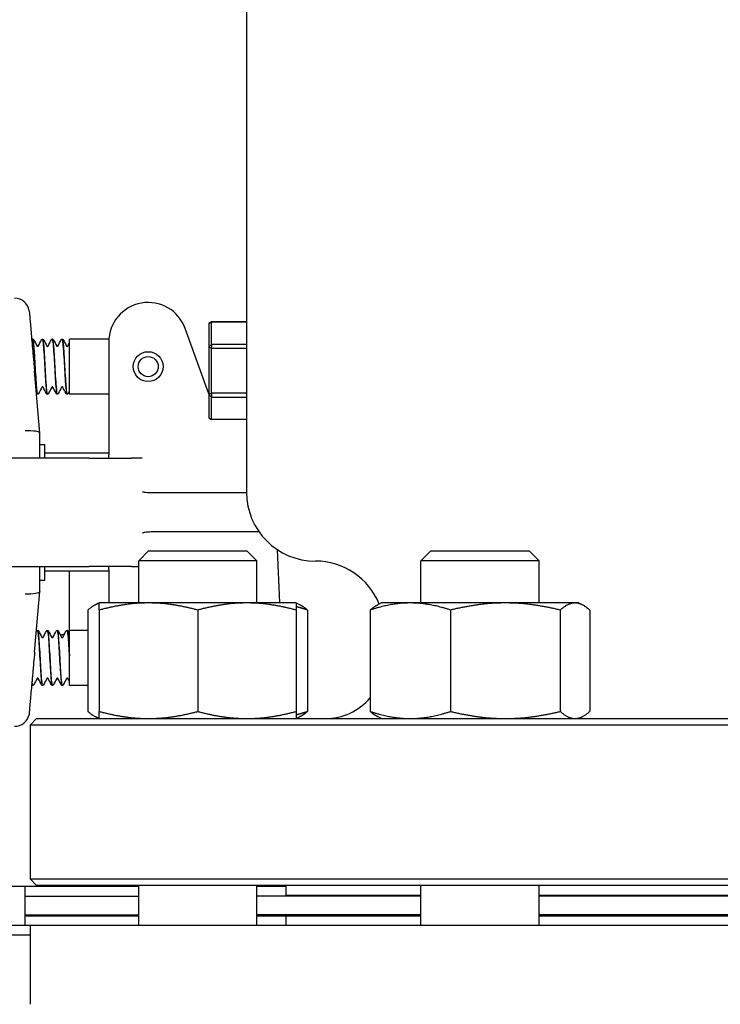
# Model space of a CAD drawing. Header units: inches. Extents: x 36 to 1719, y -84 to 1122.
# Tile 443 of 558: x 1431.41 to 1435.86, y 418.17 to 424.43. Entities that reach past the tile are written whole.
import ezdxf

# ---------------------------------------------------------------- set-up
doc = ezdxf.new("R2010")
doc.units = ezdxf.units.IN
doc.header["$LTSCALE"] = 48
doc.header["$MEASUREMENT"] = 0
doc.layers.add('Visible (ANSI)', color=7, linetype='Continuous', lineweight=30)

msp = doc.modelspace()

# ---------------------------------------------------------------- linework, layer by layer
at = {"layer": 'Visible (ANSI)'}
for p, q in [((1432.84912, 425.96014), (1432.84912, 421.42639)), ((1432.61037, 422.49839), (1432.62599, 422.50869)), ((1432.62599, 422.50855), (1432.61037, 422.49839)), ((1432.61037, 422.49839), (1432.61037, 422.34732)), ((1432.62599, 422.50869), (1432.62599, 422.50855)), ((1432.84912, 422.50869), (1432.62599, 422.50869)), ((1432.62599, 422.50855), (1432.84912, 422.50855)), ((1432.62599, 422.36414), (1432.62599, 422.50855)), ((1432.61037, 422.05081), (1432.45904, 422.46658)), ((1431.49085, 422.39889), (1431.49023, 422.39889)), ((1431.55341, 422.39889), (1431.55279, 422.39889)), ((1431.61597, 422.39889), (1431.61535, 422.39889)), ((1431.67854, 422.39889), (1431.67791, 422.39889)), ((1431.72412, 422.04889), (1431.72412, 422.39889)), ((1431.97476, 422.39889), (1431.72412, 422.39889)), ((1431.97412, 422.38107), (1431.97412, 421.84781)), ((1432.61037, 422.34732), (1432.62599, 422.36414)), ((1432.62599, 422.36414), (1432.62599, 422.34063)), ((1432.84912, 422.36414), (1432.62599, 422.36414)), ((1432.62599, 422.34063), (1432.61037, 422.34732)), ((1432.61037, 422.34732), (1432.61037, 422.04782)), ((1432.62599, 422.34063), (1432.84912, 422.34063)), ((1432.62599, 422.05434), (1432.62599, 422.34063)), ((1431.5366, 421.80106), (1431.50201, 422.19648)), ((1431.52213, 422.04889), (1431.52151, 422.04889)), ((1431.58469, 422.04889), (1431.58407, 422.04889)), ((1431.64725, 422.04889), (1431.64663, 422.04889)), ((1431.70982, 422.04889), (1431.7092, 422.04889)), ((1431.97412, 422.04889), (1431.72412, 422.04889)), ((1432.61037, 422.04782), (1432.62599, 422.05434)), ((1432.62599, 422.05434), (1432.62599, 422.03098)), ((1432.84912, 422.05434), (1432.62599, 422.05434)), ((1432.62599, 422.03098), (1432.61037, 422.04782)), ((1432.61037, 422.04782), (1432.61037, 421.8994)), ((1432.62599, 422.03098), (1432.84912, 422.03098)), ((1432.62599, 421.8891), (1432.62599, 422.03098)), ((1432.61037, 421.8994), (1432.62599, 421.8891)), ((1432.84912, 421.8891), (1432.62599, 421.8891)), ((1431.5366, 421.80106), (1431.53662, 421.80089)), ((1431.53662, 421.64264), (1431.53662, 421.80089)), ((1431.97412, 421.84781), (1431.97412, 421.66299)), ((1431.53662, 421.73014), (1431.56787, 421.73014)), ((1431.56787, 421.64264), (1431.56787, 421.73014)), ((1431.97412, 421.67389), (1431.56787, 421.67389)), ((1431.84912, 421.64264), (1430.72412, 421.64264)), ((1431.84912, 421.64264), (1432.11771, 421.64264)), ((1431.97412, 421.64264), (1431.97412, 421.66299)), ((1432.1858, 421.64264), (1432.11771, 421.64264)), ((1432.26417, 421.42389), (1432.35666, 421.42389)), ((1432.35666, 421.42389), (1432.78389, 421.42389)), ((1432.78389, 421.42389), (1432.84913, 421.42389)), ((1432.35666, 421.17389), (1432.26417, 421.17389)), ((1432.78389, 421.17389), (1432.35666, 421.17389)), ((1432.92934, 421.17389), (1432.78389, 421.17389)), ((1432.22627, 421.05389), (1432.16377, 420.99139)), ((1432.22627, 421.05389), (1432.85127, 421.05389)), ((1432.85127, 421.05389), (1432.91377, 420.99139)), ((1433.04438, 421.06207), (1433.05908, 420.72289)), ((1434.01898, 421.05389), (1433.95648, 420.99139)), ((1434.01898, 421.05389), (1434.64398, 421.05389)), ((1434.64398, 421.05389), (1434.70648, 420.99139)), ((1432.91377, 420.99139), (1432.16377, 420.99139)), ((1432.16377, 420.72289), (1432.16377, 420.99139)), ((1432.91377, 420.72289), (1432.91377, 420.99139)), ((1434.70648, 420.99139), (1433.95648, 420.99139)), ((1433.95648, 420.72289), (1433.95648, 420.99139)), ((1434.70648, 420.72289), (1434.70648, 420.99139)), ((1430.72412, 420.95514), (1431.84912, 420.95514)), ((1431.53662, 420.7969), (1431.53662, 420.95514)), ((1431.56787, 420.86764), (1431.56787, 420.95514)), ((1431.97412, 420.92389), (1431.56787, 420.92389)), ((1431.72193, 420.92389), (1431.72193, 420.53326)), ((1432.11771, 420.95514), (1431.84912, 420.95514)), ((1431.97412, 420.9348), (1431.97412, 420.95514)), ((1431.97412, 420.9348), (1431.97412, 420.74998)), ((1432.11771, 420.95514), (1432.16377, 420.95514)), ((1431.53662, 420.86764), (1431.56787, 420.86764)), ((1431.5028, 420.41031), (1431.5366, 420.79672)), ((1431.53662, 420.7969), (1431.5366, 420.79672)), ((1431.97412, 420.74998), (1431.97412, 420.72289)), ((1431.84167, 420.67781), (1431.84167, 420.03398)), ((1431.91377, 420.72289), (1431.89172, 420.71261)), ((1432.22627, 420.72289), (1431.91377, 420.72289)), ((1431.91377, 420.67781), (1431.91377, 420.03398)), ((1432.85127, 420.72289), (1432.22627, 420.72289)), ((1432.53877, 420.67781), (1432.53877, 420.03398)), ((1433.16377, 420.72289), (1432.85127, 420.72289)), ((1433.16377, 420.72289), (1433.18582, 420.71261)), ((1433.16377, 420.67781), (1433.16377, 420.03398)), ((1433.23587, 420.67781), (1433.23587, 420.03398)), ((1433.63438, 420.67781), (1433.63438, 420.03398)), ((1433.70648, 420.72289), (1433.68443, 420.71261)), ((1433.88954, 420.72289), (1433.70648, 420.72289)), ((1434.49324, 420.72289), (1433.88954, 420.72289)), ((1434.14469, 420.67781), (1434.14469, 420.03398)), ((1434.93518, 420.72289), (1434.49324, 420.72289)), ((1434.84179, 420.67781), (1434.84179, 420.03398)), ((1434.95648, 420.72289), (1434.93518, 420.72289)), ((1434.95648, 420.72289), (1434.97853, 420.71261)), ((1435.02858, 420.67781), (1435.02858, 420.03398)), ((1431.52213, 420.54889), (1431.52151, 420.54889)), ((1431.58469, 420.54889), (1431.58407, 420.54889)), ((1431.64725, 420.54889), (1431.64663, 420.54889)), ((1431.70982, 420.54889), (1431.7092, 420.54889)), ((1431.72412, 420.19889), (1431.72412, 420.54889)), ((1431.84167, 420.54889), (1431.72412, 420.54889)), ((1431.72185, 420.53324), (1431.72193, 420.53326)), ((1431.72412, 420.39733), (1431.72412, 420.38648)), ((1431.48419, 420.2031), (1431.48413, 420.20323)), ((1431.49085, 420.19889), (1431.49023, 420.19889)), ((1431.55341, 420.19889), (1431.55279, 420.19889)), ((1431.61597, 420.19889), (1431.61535, 420.19889)), ((1431.67854, 420.19889), (1431.67791, 420.19889)), ((1431.84167, 420.19889), (1431.72412, 420.19889)), ((1431.51579, 419.98889), (1431.47412, 419.94723)), ((1431.51579, 419.98889), (1439.68245, 419.98889)), ((1431.91377, 419.98889), (1431.89172, 419.99917)), ((1433.16377, 419.98889), (1433.18582, 419.99917)), ((1433.70648, 419.98889), (1433.68443, 419.99917)), ((1434.95648, 419.98889), (1434.97853, 419.99917)), ((1439.72412, 419.94723), (1431.47412, 419.94723)), ((1431.47412, 419.94723), (1431.47412, 418.97056)), ((1432.16377, 418.92139), (1428.22412, 418.92139)), ((1431.44043, 418.92139), (1431.44043, 418.67639)), ((1431.51579, 418.92889), (1431.47412, 418.97056)), ((1431.47412, 418.97056), (1439.72412, 418.97056)), ((1439.68245, 418.92889), (1431.51579, 418.92889)), ((1432.16377, 418.67639), (1432.16377, 418.92889)), ((1432.91377, 418.67639), (1432.91377, 418.92889)), ((1433.09912, 418.92139), (1432.91377, 418.92139)), ((1433.09912, 418.92889), (1433.09912, 418.86639)), ((1433.95648, 418.67639), (1433.95648, 418.92889)), ((1434.70648, 418.67639), (1434.70648, 418.92889)), ((1431.44043, 418.86139), (1432.16377, 418.86139)), ((1433.95648, 418.86139), (1432.91377, 418.86139)), ((1433.09912, 418.86639), (1433.95648, 418.86639)), ((1433.22412, 418.86139), (1433.22412, 418.86639)), ((1434.70648, 418.86639), (1436.49176, 418.86639)), ((1436.49176, 418.86139), (1434.70648, 418.86139)), ((1431.44043, 418.74139), (1432.16377, 418.74139)), ((1431.44043, 418.73639), (1432.16377, 418.73639)), ((1433.95648, 418.74139), (1432.91377, 418.74139)), ((1432.91377, 418.73639), (1433.09912, 418.73639)), ((1433.09912, 418.73639), (1433.09912, 418.67639)), ((1433.09912, 418.73639), (1433.95648, 418.73639)), ((1433.22412, 418.73639), (1433.22412, 418.74139)), ((1436.49176, 418.74139), (1434.70648, 418.74139)), ((1434.70648, 418.73639), (1436.49176, 418.73639)), ((1428.16162, 418.67639), (1431.47412, 418.67639)), ((1431.47412, 418.67639), (1431.47412, 418.17389)), ((1431.47412, 418.67639), (1439.72412, 418.67639)), ((1431.47412, 418.61389), (1428.09912, 418.61389))]:
    msp.add_line(p, q, dxfattribs=at)
for radius in [0.095, 0.06375]:
    msp.add_circle((1432.22412, 422.22389), radius, dxfattribs=at)
for centre, radius, start, end in [((1431.37571, 422.56439), 0.09375, 9.087729, 90), ((1432.22412, 422.38107), 0.25, 20, 180), ((1433.28662, 421.42639), 0.4375, 180, 270), ((1433.28662, 420.55139), 0.4375, 22.116419, 90), ((1433.34912, 420.36389), 0.375, 270, 319.52635), ((1431.37571, 420.03339), 0.09375, 270, 347.634946)]:
    msp.add_arc(centre, radius, start, end, dxfattribs=at)
for centre, major_axis, start_param, end_param in [((1431.44287, 421.79679), (0.09375, 0.00409), 0.0089869, 1.5618094), ((1431.44287, 420.80099), (-0.09375, 0.00409), 1.5797833, 3.1326057)]:
    msp.add_ellipse(centre, major_axis=major_axis, ratio=0.2058405, start_param=start_param, end_param=end_param, dxfattribs=at)
for points, knots in [([(1431.46829, 422.5792), (1431.46829, 422.5792), (1431.46847, 422.57715), (1431.46956, 422.56461), (1431.47104, 422.54767), (1431.47531, 422.49869), (1431.47807, 422.4671), (1431.48462, 422.39209), (1431.48838, 422.34908), (1431.49235, 422.30372)], [1.2086674, 1.2086674, 1.2086674, 1.2086674, 1.3758839, 1.3758839, 1.7193458, 1.7193458, 2.0628667, 2.0628667, 2.4173808, 2.4173808, 2.4173808, 2.4173808]), ([(1431.48437, 422.395), (1431.48471, 422.39563), (1431.48515, 422.39628), (1431.48631, 422.3974), (1431.48687, 422.39784), (1431.48833, 422.39857), (1431.48925, 422.39885), (1431.4902, 422.39889)], [0.003701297, 0.003701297, 0.003701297, 0.003701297, 0.024898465, 0.024898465, 0.037820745, 0.037820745, 0.051208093, 0.051208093, 0.051208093, 0.051208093]), ([(1431.4902, 422.39884), (1431.49055, 422.39889), (1431.4909, 422.3986), (1431.49125, 422.39797), (1431.49433, 422.39241), (1431.49741, 422.36028), (1431.50049, 422.31382), (1431.50357, 422.26742), (1431.50665, 422.20783), (1431.50973, 422.15775), (1431.5128, 422.10772), (1431.51588, 422.06836), (1431.51895, 422.05463), (1431.5198, 422.05083), (1431.52066, 422.04902), (1431.52151, 422.0491)], [76.966311, 76.966311, 76.966311, 76.966311, 77.0718173, 77.0718173, 77.0718173, 78.0001054, 78.0001054, 78.0001054, 78.927415, 78.927415, 78.927415, 79.8537889, 79.8537889, 79.8537889, 80.1106127, 80.1106127, 80.1106127, 80.1106127]), ([(1431.52216, 422.04896), (1431.52175, 422.0489), (1431.52134, 422.0493), (1431.52093, 422.05017), (1431.51786, 422.05667), (1431.51479, 422.08948), (1431.51172, 422.13617), (1431.50865, 422.18284), (1431.50558, 422.24229), (1431.50251, 422.29198), (1431.49944, 422.34166), (1431.49637, 422.38043), (1431.4933, 422.3936), (1431.49249, 422.39711), (1431.49167, 422.39878), (1431.49085, 422.39869)], [-86.396507, -86.396507, -86.396507, -86.396507, -86.2730121, -86.2730121, -86.2730121, -85.3480879, -85.3480879, -85.3480879, -84.4233738, -84.4233738, -84.4233738, -83.4988671, -83.4988671, -83.4988671, -83.2522053, -83.2522053, -83.2522053, -83.2522053]), ([(1431.49088, 422.39889), (1431.49215, 422.39883), (1431.49335, 422.39835), (1431.49501, 422.39725), (1431.49556, 422.39666), (1431.49636, 422.39562), (1431.49664, 422.39514), (1431.49688, 422.39468)], [0, 0, 0, 0, 0.017960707, 0.017960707, 0.035135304, 0.035135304, 0.051182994, 0.051182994, 0.051182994, 0.051182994]), ([(1431.54676, 422.39468), (1431.54713, 422.3954), (1431.54758, 422.39616), (1431.54887, 422.3974), (1431.54943, 422.39784), (1431.55089, 422.39857), (1431.55181, 422.39885), (1431.55276, 422.39889)], [0, 0, 0, 0, 0.024898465, 0.024898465, 0.037820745, 0.037820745, 0.051208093, 0.051208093, 0.051208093, 0.051208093]), ([(1431.55276, 422.39864), (1431.55376, 422.39877), (1431.55476, 422.39632), (1431.55576, 422.39115), (1431.55882, 422.37532), (1431.56189, 422.33443), (1431.56495, 422.28389), (1431.56801, 422.23338), (1431.57106, 422.17442), (1431.57412, 422.1292), (1431.57725, 422.08302), (1431.58037, 422.05234), (1431.5835, 422.04918), (1431.58369, 422.04899), (1431.58388, 422.0489), (1431.58407, 422.04891)], [83.2494963, 83.2494963, 83.2494963, 83.2494963, 83.5507651, 83.5507651, 83.5507651, 84.4730857, 84.4730857, 84.4730857, 85.3947182, 85.3947182, 85.3947182, 86.3362347, 86.3362347, 86.3362347, 86.393798, 86.393798, 86.393798, 86.393798]), ([(1431.58472, 422.04892), (1431.58189, 422.04897), (1431.57906, 422.07102), (1431.57623, 422.10838), (1431.57316, 422.14897), (1431.57008, 422.20667), (1431.56701, 422.25957), (1431.56393, 422.31245), (1431.56086, 422.35928), (1431.55779, 422.38226), (1431.55633, 422.39317), (1431.55487, 422.39858), (1431.55341, 422.39856)], [-92.6796923, -92.6796923, -92.6796923, -92.6796923, -91.8271132, -91.8271132, -91.8271132, -90.9008742, -90.9008742, -90.9008742, -89.9748609, -89.9748609, -89.9748609, -89.5353906, -89.5353906, -89.5353906, -89.5353906]), ([(1431.55344, 422.39889), (1431.55471, 422.39883), (1431.55591, 422.39835), (1431.55757, 422.39725), (1431.55812, 422.39666), (1431.55892, 422.39562), (1431.5592, 422.39514), (1431.55944, 422.39468)], [0, 0, 0, 0, 0.017960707, 0.017960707, 0.035135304, 0.035135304, 0.051182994, 0.051182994, 0.051182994, 0.051182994]), ([(1431.60932, 422.39468), (1431.60969, 422.3954), (1431.61015, 422.39616), (1431.61143, 422.3974), (1431.612, 422.39784), (1431.61345, 422.39857), (1431.61437, 422.39885), (1431.61533, 422.39889)], [0, 0, 0, 0, 0.024898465, 0.024898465, 0.037820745, 0.037820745, 0.051208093, 0.051208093, 0.051208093, 0.051208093]), ([(1431.61533, 422.39857), (1431.61707, 422.39859), (1431.61882, 422.39079), (1431.62057, 422.37544), (1431.62364, 422.34843), (1431.62671, 422.29869), (1431.62978, 422.24509), (1431.63285, 422.19158), (1431.63592, 422.13549), (1431.63898, 422.09804), (1431.64153, 422.0669), (1431.64408, 422.04925), (1431.64663, 422.04899)], [89.5326816, 89.5326816, 89.5326816, 89.5326816, 90.0591077, 90.0591077, 90.0591077, 90.9847722, 90.9847722, 90.9847722, 91.9087566, 91.9087566, 91.9087566, 92.6769833, 92.6769833, 92.6769833, 92.6769833]), ([(1431.64728, 422.04913), (1431.64514, 422.04923), (1431.643, 422.06125), (1431.64085, 422.08382), (1431.63777, 422.11627), (1431.63469, 422.16975), (1431.63161, 422.22388), (1431.62854, 422.27799), (1431.62546, 422.33147), (1431.62238, 422.36392), (1431.62024, 422.38643), (1431.61811, 422.39846), (1431.61597, 422.39865)], [-98.9628776, -98.9628776, -98.9628776, -98.9628776, -98.3173276, -98.3173276, -98.3173276, -97.3894346, -97.3894346, -97.3894346, -96.461786, -96.461786, -96.461786, -95.8185759, -95.8185759, -95.8185759, -95.8185759]), ([(1431.616, 422.39889), (1431.61728, 422.39883), (1431.61848, 422.39835), (1431.62014, 422.39725), (1431.62068, 422.39666), (1431.62148, 422.39562), (1431.62176, 422.39514), (1431.62201, 422.39468)], [0, 0, 0, 0, 0.017960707, 0.017960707, 0.035135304, 0.035135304, 0.051182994, 0.051182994, 0.051182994, 0.051182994]), ([(1431.67188, 422.39468), (1431.67226, 422.3954), (1431.67271, 422.39616), (1431.674, 422.3974), (1431.67456, 422.39784), (1431.67601, 422.39857), (1431.67694, 422.39885), (1431.67789, 422.39889)], [0, 0, 0, 0, 0.024898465, 0.024898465, 0.037820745, 0.037820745, 0.051208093, 0.051208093, 0.051208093, 0.051208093]), ([(1431.67789, 422.39877), (1431.68039, 422.39863), (1431.68289, 422.38185), (1431.68539, 422.3519), (1431.68844, 422.31525), (1431.6915, 422.25974), (1431.69456, 422.20627), (1431.69764, 422.15237), (1431.70072, 422.10182), (1431.70381, 422.07391), (1431.7056, 422.05764), (1431.7074, 422.04928), (1431.7092, 422.0492)], [95.8158669, 95.8158669, 95.8158669, 95.8158669, 96.5689115, 96.5689115, 96.5689115, 97.4902398, 97.4902398, 97.4902398, 98.4189217, 98.4189217, 98.4189217, 98.9601686, 98.9601686, 98.9601686, 98.9601686]), ([(1431.70984, 422.04922), (1431.70843, 422.04912), (1431.70701, 422.05414), (1431.7056, 422.06437), (1431.70251, 422.08666), (1431.69943, 422.13319), (1431.69634, 422.18614), (1431.69326, 422.23908), (1431.69017, 422.29718), (1431.68709, 422.33823), (1431.68424, 422.37615), (1431.68139, 422.39868), (1431.67854, 422.39887)], [-105.2460629, -105.2460629, -105.2460629, -105.2460629, -104.8196437, -104.8196437, -104.8196437, -103.8899654, -103.8899654, -103.8899654, -102.9605503, -102.9605503, -102.9605503, -102.1017612, -102.1017612, -102.1017612, -102.1017612]), ([(1431.67856, 422.39889), (1431.67984, 422.39883), (1431.68104, 422.39835), (1431.6827, 422.39725), (1431.68324, 422.39666), (1431.68405, 422.39562), (1431.68433, 422.39514), (1431.68457, 422.39468)], [0, 0, 0, 0, 0.017960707, 0.017960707, 0.035135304, 0.035135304, 0.051182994, 0.051182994, 0.051182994, 0.051182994]), ([(1431.49235, 422.30372), (1431.49256, 422.30132), (1431.49277, 422.29893), (1431.49389, 422.28625), (1431.49482, 422.27593), (1431.49731, 422.24846), (1431.4989, 422.2313), (1431.50092, 422.20883), (1431.50138, 422.2036), (1431.5019, 422.19774), (1431.50195, 422.19711), (1431.50201, 422.19648)], [0.05166308, 0.05166308, 0.05166308, 0.05166308, 0.07036558, 0.07036558, 0.15060424, 0.15060424, 0.28322209, 0.28322209, 0.32342002, 0.32342002, 0.3282584, 0.3282584, 0.3282584, 0.3282584]), ([(1431.51805, 422.35435), (1431.51808, 422.35429), (1431.51819, 422.35412), (1431.51873, 422.35361), (1431.51911, 422.3533), (1431.52025, 422.35276), (1431.52103, 422.35256), (1431.52182, 422.35256)], [0.008751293, 0.008751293, 0.008751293, 0.008751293, 0.024017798, 0.024017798, 0.03673453, 0.03673453, 0.049915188, 0.049915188, 0.049915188, 0.049915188]), ([(1431.52182, 422.35256), (1431.52303, 422.35256), (1431.52415, 422.35306), (1431.52522, 422.35385), (1431.52544, 422.35414), (1431.52559, 422.35434), (1431.52561, 422.35438), (1431.52561, 422.35438)], [0, 0, 0, 0, 0.02017106, 0.02017106, 0.036592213, 0.036592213, 0.045399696, 0.045399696, 0.045399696, 0.045399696]), ([(1431.58061, 422.35435), (1431.58064, 422.35429), (1431.58076, 422.35412), (1431.58129, 422.35361), (1431.58168, 422.3533), (1431.58281, 422.35276), (1431.58359, 422.35256), (1431.58438, 422.35256)], [0.008751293, 0.008751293, 0.008751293, 0.008751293, 0.024017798, 0.024017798, 0.03673453, 0.03673453, 0.049915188, 0.049915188, 0.049915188, 0.049915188]), ([(1431.58438, 422.35256), (1431.58559, 422.35256), (1431.58671, 422.35306), (1431.58779, 422.35385), (1431.588, 422.35414), (1431.58815, 422.35434), (1431.58817, 422.35438), (1431.58817, 422.35438)], [0, 0, 0, 0, 0.02017106, 0.02017106, 0.036592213, 0.036592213, 0.045399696, 0.045399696, 0.045399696, 0.045399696]), ([(1431.64317, 422.35435), (1431.64321, 422.35429), (1431.64332, 422.35412), (1431.64386, 422.35361), (1431.64424, 422.3533), (1431.64538, 422.35276), (1431.64616, 422.35256), (1431.64694, 422.35256)], [0.008751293, 0.008751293, 0.008751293, 0.008751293, 0.024017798, 0.024017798, 0.03673453, 0.03673453, 0.049915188, 0.049915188, 0.049915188, 0.049915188]), ([(1431.64694, 422.35256), (1431.64815, 422.35256), (1431.64927, 422.35306), (1431.65035, 422.35385), (1431.65056, 422.35414), (1431.65071, 422.35434), (1431.65073, 422.35438), (1431.65073, 422.35438)], [0, 0, 0, 0, 0.02017106, 0.02017106, 0.036592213, 0.036592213, 0.045399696, 0.045399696, 0.045399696, 0.045399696]), ([(1431.70573, 422.35435), (1431.70577, 422.35429), (1431.70588, 422.35412), (1431.70642, 422.35361), (1431.7068, 422.3533), (1431.70794, 422.35276), (1431.70872, 422.35256), (1431.70951, 422.35256)], [0.008751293, 0.008751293, 0.008751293, 0.008751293, 0.024017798, 0.024017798, 0.03673453, 0.03673453, 0.049915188, 0.049915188, 0.049915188, 0.049915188]), ([(1431.70951, 422.35256), (1431.71071, 422.35256), (1431.71183, 422.35306), (1431.71291, 422.35385), (1431.71312, 422.35414), (1431.71328, 422.35434), (1431.71329, 422.35438), (1431.71329, 422.35438)], [0, 0, 0, 0, 0.02017106, 0.02017106, 0.036592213, 0.036592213, 0.045399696, 0.045399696, 0.045399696, 0.045399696]), ([(1431.52148, 422.04889), (1431.5202, 422.04895), (1431.51901, 422.04943), (1431.51735, 422.05053), (1431.5168, 422.05113), (1431.516, 422.05217), (1431.51572, 422.05264), (1431.51548, 422.0531)], [0, 0, 0, 0, 0.017960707, 0.017960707, 0.035135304, 0.035135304, 0.051182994, 0.051182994, 0.051182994, 0.051182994]), ([(1431.52816, 422.0531), (1431.52779, 422.05239), (1431.52734, 422.05163), (1431.52605, 422.05038), (1431.52549, 422.04994), (1431.52403, 422.04921), (1431.52311, 422.04894), (1431.52216, 422.04889)], [0, 0, 0, 0, 0.024898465, 0.024898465, 0.037820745, 0.037820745, 0.051208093, 0.051208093, 0.051208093, 0.051208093]), ([(1431.5531, 422.09523), (1431.55189, 422.09523), (1431.55077, 422.09473), (1431.5497, 422.09393), (1431.54948, 422.09365), (1431.54933, 422.09344), (1431.54931, 422.09341), (1431.54931, 422.09341)], [0, 0, 0, 0, 0.02017106, 0.02017106, 0.036592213, 0.036592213, 0.045399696, 0.045399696, 0.045399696, 0.045399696]), ([(1431.55687, 422.09343), (1431.55684, 422.09349), (1431.55672, 422.09367), (1431.55619, 422.09418), (1431.5558, 422.09449), (1431.55467, 422.09502), (1431.55389, 422.09523), (1431.5531, 422.09523)], [0.008751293, 0.008751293, 0.008751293, 0.008751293, 0.024017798, 0.024017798, 0.03673453, 0.03673453, 0.049915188, 0.049915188, 0.049915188, 0.049915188]), ([(1431.58404, 422.04889), (1431.58277, 422.04895), (1431.58157, 422.04943), (1431.57991, 422.05053), (1431.57936, 422.05113), (1431.57856, 422.05217), (1431.57828, 422.05264), (1431.57804, 422.0531)], [0, 0, 0, 0, 0.017960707, 0.017960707, 0.035135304, 0.035135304, 0.051182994, 0.051182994, 0.051182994, 0.051182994]), ([(1431.59072, 422.0531), (1431.59035, 422.05239), (1431.5899, 422.05163), (1431.58861, 422.05038), (1431.58805, 422.04994), (1431.58659, 422.04921), (1431.58567, 422.04894), (1431.58472, 422.04889)], [0, 0, 0, 0, 0.024898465, 0.024898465, 0.037820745, 0.037820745, 0.051208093, 0.051208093, 0.051208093, 0.051208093]), ([(1431.61566, 422.09523), (1431.61446, 422.09523), (1431.61334, 422.09473), (1431.61226, 422.09393), (1431.61204, 422.09365), (1431.61189, 422.09344), (1431.61188, 422.09341), (1431.61188, 422.09341)], [0, 0, 0, 0, 0.02017106, 0.02017106, 0.036592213, 0.036592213, 0.045399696, 0.045399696, 0.045399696, 0.045399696]), ([(1431.61944, 422.09343), (1431.6194, 422.09349), (1431.61929, 422.09367), (1431.61875, 422.09418), (1431.61837, 422.09449), (1431.61723, 422.09502), (1431.61645, 422.09523), (1431.61566, 422.09523)], [0.008751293, 0.008751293, 0.008751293, 0.008751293, 0.024017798, 0.024017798, 0.03673453, 0.03673453, 0.049915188, 0.049915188, 0.049915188, 0.049915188]), ([(1431.64661, 422.04889), (1431.64533, 422.04895), (1431.64413, 422.04943), (1431.64247, 422.05053), (1431.64193, 422.05113), (1431.64112, 422.05217), (1431.64084, 422.05264), (1431.6406, 422.0531)], [0, 0, 0, 0, 0.017960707, 0.017960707, 0.035135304, 0.035135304, 0.051182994, 0.051182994, 0.051182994, 0.051182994]), ([(1431.65329, 422.0531), (1431.65291, 422.05239), (1431.65246, 422.05163), (1431.65117, 422.05038), (1431.65061, 422.04994), (1431.64915, 422.04921), (1431.64823, 422.04894), (1431.64728, 422.04889)], [0, 0, 0, 0, 0.024898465, 0.024898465, 0.037820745, 0.037820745, 0.051208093, 0.051208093, 0.051208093, 0.051208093]), ([(1431.67823, 422.09523), (1431.67702, 422.09523), (1431.6759, 422.09473), (1431.67482, 422.09393), (1431.67461, 422.09365), (1431.67446, 422.09344), (1431.67444, 422.09341), (1431.67444, 422.09341)], [0, 0, 0, 0, 0.02017106, 0.02017106, 0.036592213, 0.036592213, 0.045399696, 0.045399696, 0.045399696, 0.045399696]), ([(1431.682, 422.09343), (1431.68196, 422.09349), (1431.68185, 422.09367), (1431.68131, 422.09418), (1431.68093, 422.09449), (1431.67979, 422.09502), (1431.67901, 422.09523), (1431.67823, 422.09523)], [0.008751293, 0.008751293, 0.008751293, 0.008751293, 0.024017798, 0.024017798, 0.03673453, 0.03673453, 0.049915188, 0.049915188, 0.049915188, 0.049915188]), ([(1431.70917, 422.04889), (1431.70789, 422.04895), (1431.70669, 422.04943), (1431.70503, 422.05053), (1431.70449, 422.05113), (1431.70369, 422.05217), (1431.7034, 422.05264), (1431.70316, 422.0531)], [0, 0, 0, 0, 0.017960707, 0.017960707, 0.035135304, 0.035135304, 0.051182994, 0.051182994, 0.051182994, 0.051182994]), ([(1431.71585, 422.0531), (1431.71548, 422.05239), (1431.71502, 422.05163), (1431.71374, 422.05038), (1431.71317, 422.04994), (1431.71172, 422.04921), (1431.7108, 422.04894), (1431.70984, 422.04889)], [0, 0, 0, 0, 0.024898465, 0.024898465, 0.037820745, 0.037820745, 0.051208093, 0.051208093, 0.051208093, 0.051208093]), ([(1432.18748, 421.4317), (1432.18753, 421.43168), (1432.18757, 421.43165), (1432.18876, 421.43097), (1432.18994, 421.43032), (1432.19114, 421.42969)], [-0.369912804, -0.369912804, -0.369912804, -0.369912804, -0.369497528, -0.369497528, -0.358790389, -0.358790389, -0.358790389, -0.358790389]), ([(1432.19114, 421.42969), (1432.19165, 421.42943), (1432.19216, 421.42922), (1432.198, 421.427), (1432.21086, 421.42518), (1432.24398, 421.42404), (1432.25378, 421.42389), (1432.26417, 421.42389)], [0.01027275, 0.01027275, 0.01027275, 0.01027275, 0.01655356, 0.01655356, 0.11390533, 0.11390533, 0.15067112, 0.15067112, 0.15067112, 0.15067112]), ([(1432.26417, 421.17389), (1432.24814, 421.17389), (1432.23354, 421.17356), (1432.20692, 421.17188), (1432.19835, 421.17057), (1432.19269, 421.16879), (1432.19183, 421.16845), (1432.19114, 421.16809)], [0, 0, 0, 0, 0.14044728, 0.14044728, 0.29472543, 0.29472543, 0.32889511, 0.32889511, 0.32889511, 0.32889511]), ([(1432.19114, 421.16809), (1432.18994, 421.16747), (1432.18876, 421.16682), (1432.18757, 421.16613), (1432.18753, 421.1661), (1432.18748, 421.16608)], [-0.020840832, -0.020840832, -0.020840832, -0.020840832, 0, 0, 0.000807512, 0.000807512, 0.000807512, 0.000807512]), ([(1431.51548, 420.54468), (1431.51585, 420.5454), (1431.5163, 420.54616), (1431.51759, 420.5474), (1431.51815, 420.54784), (1431.51961, 420.54857), (1431.52053, 420.54885), (1431.52148, 420.54889)], [0, 0, 0, 0, 0.024898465, 0.024898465, 0.037820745, 0.037820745, 0.051208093, 0.051208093, 0.051208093, 0.051208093]), ([(1431.52148, 420.54868), (1431.52371, 420.54857), (1431.52594, 420.53548), (1431.52817, 420.51121), (1431.53124, 420.47777), (1431.5343, 420.42388), (1431.53737, 420.36996), (1431.54044, 420.31608), (1431.54351, 420.26343), (1431.54657, 420.23192), (1431.54864, 420.21062), (1431.55072, 420.19932), (1431.55279, 420.19914)], [80.1079037, 80.1079037, 80.1079037, 80.1079037, 80.7792692, 80.7792692, 80.7792692, 81.7038978, 81.7038978, 81.7038978, 82.6277161, 82.6277161, 82.6277161, 83.2522053, 83.2522053, 83.2522053, 83.2522053]), ([(1431.55344, 420.19922), (1431.55181, 420.19917), (1431.55019, 420.20585), (1431.54857, 420.21918), (1431.5455, 420.24442), (1431.54242, 420.29289), (1431.53935, 420.3462), (1431.53628, 420.3995), (1431.53321, 420.45638), (1431.53014, 420.49527), (1431.52747, 420.52907), (1431.5248, 420.54858), (1431.52213, 420.54883)], [-89.5380996, -89.5380996, -89.5380996, -89.5380996, -89.0490707, -89.0490707, -89.0490707, -88.1235008, -88.1235008, -88.1235008, -87.1981489, -87.1981489, -87.1981489, -86.393798, -86.393798, -86.393798, -86.393798]), ([(1431.52216, 420.54889), (1431.52343, 420.54883), (1431.52463, 420.54835), (1431.52629, 420.54725), (1431.52684, 420.54666), (1431.52764, 420.54562), (1431.52792, 420.54514), (1431.52816, 420.54468)], [0, 0, 0, 0, 0.017960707, 0.017960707, 0.035135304, 0.035135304, 0.051182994, 0.051182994, 0.051182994, 0.051182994]), ([(1431.57804, 420.54468), (1431.57841, 420.5454), (1431.57887, 420.54616), (1431.58015, 420.5474), (1431.58071, 420.54784), (1431.58217, 420.54857), (1431.58309, 420.54885), (1431.58404, 420.54889)], [0, 0, 0, 0, 0.024898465, 0.024898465, 0.037820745, 0.037820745, 0.051208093, 0.051208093, 0.051208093, 0.051208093]), ([(1431.58404, 420.54888), (1431.58696, 420.54886), (1431.58988, 420.52528), (1431.5928, 420.48586), (1431.59589, 420.44409), (1431.59898, 420.38555), (1431.60208, 420.33272), (1431.60516, 420.28002), (1431.60825, 420.23427), (1431.61133, 420.21297), (1431.61267, 420.20371), (1431.61401, 420.19916), (1431.61535, 420.19921)], [86.391089, 86.391089, 86.391089, 86.391089, 87.270336, 87.270336, 87.270336, 88.2020629, 88.2020629, 88.2020629, 89.131595, 89.131595, 89.131595, 89.5353906, 89.5353906, 89.5353906, 89.5353906]), ([(1431.616, 420.19913), (1431.61505, 420.199), (1431.6141, 420.20122), (1431.61314, 420.20591), (1431.61007, 420.22108), (1431.60699, 420.26171), (1431.60391, 420.31234), (1431.60084, 420.36295), (1431.59776, 420.42236), (1431.59468, 420.46796), (1431.59161, 420.51354), (1431.58853, 420.54424), (1431.58545, 420.54838), (1431.5852, 420.54872), (1431.58495, 420.54888), (1431.58469, 420.54886)], [-95.8212849, -95.8212849, -95.8212849, -95.8212849, -95.5343789, -95.5343789, -95.5343789, -94.6072107, -94.6072107, -94.6072107, -93.6802788, -93.6802788, -93.6802788, -92.7535806, -92.7535806, -92.7535806, -92.6769833, -92.6769833, -92.6769833, -92.6769833]), ([(1431.58472, 420.54889), (1431.586, 420.54883), (1431.5872, 420.54835), (1431.58885, 420.54725), (1431.5894, 420.54666), (1431.5902, 420.54562), (1431.59048, 420.54514), (1431.59072, 420.54468)], [0, 0, 0, 0, 0.017960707, 0.017960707, 0.035135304, 0.035135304, 0.051182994, 0.051182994, 0.051182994, 0.051182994]), ([(1431.6406, 420.54468), (1431.64097, 420.5454), (1431.64143, 420.54616), (1431.64271, 420.5474), (1431.64328, 420.54784), (1431.64473, 420.54857), (1431.64565, 420.54885), (1431.64661, 420.54889)], [0, 0, 0, 0, 0.024898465, 0.024898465, 0.037820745, 0.037820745, 0.051208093, 0.051208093, 0.051208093, 0.051208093]), ([(1431.64661, 420.54879), (1431.64713, 420.54887), (1431.64765, 420.54822), (1431.64817, 420.54681), (1431.65133, 420.53827), (1431.6545, 420.50183), (1431.65766, 420.45207), (1431.66076, 420.40342), (1431.66385, 420.34329), (1431.66694, 420.29479), (1431.67002, 420.24651), (1431.6731, 420.2109), (1431.67618, 420.20153), (1431.67676, 420.19978), (1431.67734, 420.19895), (1431.67791, 420.19901)], [92.6742743, 92.6742743, 92.6742743, 92.6742743, 92.8312256, 92.8312256, 92.8312256, 93.7846953, 93.7846953, 93.7846953, 94.7168163, 94.7168163, 94.7168163, 95.6446581, 95.6446581, 95.6446581, 95.8185759, 95.8185759, 95.8185759, 95.8185759]), ([(1431.67856, 420.19892), (1431.67832, 420.19889), (1431.67808, 420.19903), (1431.67784, 420.19932), (1431.67475, 420.20313), (1431.67167, 420.23366), (1431.66859, 420.27923), (1431.6655, 420.32479), (1431.66242, 420.38431), (1431.65934, 420.43507), (1431.65626, 420.48581), (1431.65318, 420.52658), (1431.6501, 420.54182), (1431.64915, 420.5465), (1431.6482, 420.54874), (1431.64725, 420.54865)], [-102.1044703, -102.1044703, -102.1044703, -102.1044703, -102.0313957, -102.0313957, -102.0313957, -101.1024988, -101.1024988, -101.1024988, -100.173857, -100.173857, -100.173857, -99.2454675, -99.2454675, -99.2454675, -98.9601686, -98.9601686, -98.9601686, -98.9601686]), ([(1431.64728, 420.54889), (1431.64856, 420.54883), (1431.64976, 420.54835), (1431.65142, 420.54725), (1431.65196, 420.54666), (1431.65277, 420.54562), (1431.65305, 420.54514), (1431.65329, 420.54468)], [0, 0, 0, 0, 0.017960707, 0.017960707, 0.035135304, 0.035135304, 0.051182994, 0.051182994, 0.051182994, 0.051182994]), ([(1431.70316, 420.54468), (1431.70354, 420.5454), (1431.70399, 420.54616), (1431.70528, 420.5474), (1431.70584, 420.54784), (1431.7073, 420.54857), (1431.70822, 420.54885), (1431.70917, 420.54889)], [0, 0, 0, 0, 0.024898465, 0.024898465, 0.037820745, 0.037820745, 0.051208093, 0.051208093, 0.051208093, 0.051208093]), ([(1431.70917, 420.54859), (1431.71044, 420.5487), (1431.71171, 420.54467), (1431.71299, 420.53637), (1431.71605, 420.51636), (1431.71911, 420.47201), (1431.72218, 420.42008), (1431.72282, 420.4091), (1431.72347, 420.39783), (1431.72412, 420.38648)], [98.9574596, 98.9574596, 98.9574596, 98.9574596, 99.3407992, 99.3407992, 99.3407992, 100.2638967, 100.2638967, 100.2638967, 100.4589833, 100.4589833, 100.4589833, 100.4589833]), ([(1431.72412, 420.39733), (1431.72103, 420.45111), (1431.71795, 420.50063), (1431.71486, 420.52694), (1431.71318, 420.54126), (1431.7115, 420.54852), (1431.70982, 420.54856)], [-106.6798007, -106.6798007, -106.6798007, -106.6798007, -105.7495879, -105.7495879, -105.7495879, -105.2433539, -105.2433539, -105.2433539, -105.2433539]), ([(1431.70984, 420.54889), (1431.71112, 420.54883), (1431.71232, 420.54835), (1431.71398, 420.54725), (1431.71453, 420.54666), (1431.71533, 420.54562), (1431.71561, 420.54514), (1431.71585, 420.54468)], [0, 0, 0, 0, 0.017960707, 0.017960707, 0.035135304, 0.035135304, 0.051182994, 0.051182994, 0.051182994, 0.051182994]), ([(1431.54933, 420.50435), (1431.54936, 420.50429), (1431.54948, 420.50412), (1431.55001, 420.50361), (1431.5504, 420.5033), (1431.55153, 420.50276), (1431.55231, 420.50256), (1431.5531, 420.50256)], [0.008751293, 0.008751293, 0.008751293, 0.008751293, 0.024017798, 0.024017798, 0.03673453, 0.03673453, 0.049915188, 0.049915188, 0.049915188, 0.049915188]), ([(1431.5531, 420.50256), (1431.55431, 420.50256), (1431.55543, 420.50306), (1431.5565, 420.50385), (1431.55672, 420.50414), (1431.55687, 420.50434), (1431.55689, 420.50438), (1431.55689, 420.50438)], [0, 0, 0, 0, 0.02017106, 0.02017106, 0.036592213, 0.036592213, 0.045399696, 0.045399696, 0.045399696, 0.045399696]), ([(1431.61189, 420.50435), (1431.61192, 420.50429), (1431.61204, 420.50412), (1431.61257, 420.50361), (1431.61296, 420.5033), (1431.6141, 420.50276), (1431.61487, 420.50256), (1431.61566, 420.50256)], [0.008751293, 0.008751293, 0.008751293, 0.008751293, 0.024017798, 0.024017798, 0.03673453, 0.03673453, 0.049915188, 0.049915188, 0.049915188, 0.049915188]), ([(1431.61566, 420.50256), (1431.61687, 420.50256), (1431.61799, 420.50306), (1431.61907, 420.50385), (1431.61928, 420.50414), (1431.61943, 420.50434), (1431.61945, 420.50438), (1431.61945, 420.50438)], [0, 0, 0, 0, 0.02017106, 0.02017106, 0.036592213, 0.036592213, 0.045399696, 0.045399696, 0.045399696, 0.045399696]), ([(1431.67445, 420.50435), (1431.67449, 420.50429), (1431.6746, 420.50412), (1431.67514, 420.50361), (1431.67552, 420.5033), (1431.67666, 420.50276), (1431.67744, 420.50256), (1431.67823, 420.50256)], [0.008751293, 0.008751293, 0.008751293, 0.008751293, 0.024017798, 0.024017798, 0.03673453, 0.03673453, 0.049915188, 0.049915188, 0.049915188, 0.049915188]), ([(1431.67823, 420.50256), (1431.67943, 420.50256), (1431.68055, 420.50306), (1431.68163, 420.50385), (1431.68184, 420.50414), (1431.68199, 420.50434), (1431.68201, 420.50438), (1431.68201, 420.50438)], [0, 0, 0, 0, 0.02017106, 0.02017106, 0.036592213, 0.036592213, 0.045399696, 0.045399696, 0.045399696, 0.045399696]), ([(1431.5028, 420.41031), (1431.50275, 420.40975), (1431.5027, 420.40919), (1431.50075, 420.38701), (1431.49871, 420.36546), (1431.49552, 420.33112), (1431.49434, 420.31832), (1431.49284, 420.30158), (1431.49248, 420.29761), (1431.49213, 420.29365)], [-0.00429657, -0.00429657, -0.00429657, -0.00429657, 0, 0, 0.16568567, 0.16568567, 0.26480212, 0.26480212, 0.29565933, 0.29565933, 0.29565933, 0.29565933]), ([(1431.49213, 420.29365), (1431.48819, 420.24904), (1431.48443, 420.20659), (1431.47772, 420.13091), (1431.47484, 420.09837), (1431.47033, 420.04761), (1431.46875, 420.02982), (1431.4675, 420.01575), (1431.46729, 420.01332), (1431.46729, 420.01332)], [0, 0, 0, 0, 0.3480138, 0.3480138, 0.6950932, 0.6950932, 1.0409541, 1.0409541, 1.2230225, 1.2230225, 1.2230225, 1.2230225]), ([(1431.52182, 420.24523), (1431.52061, 420.24523), (1431.51949, 420.24473), (1431.51842, 420.24393), (1431.5182, 420.24365), (1431.51805, 420.24344), (1431.51803, 420.24341), (1431.51803, 420.24341)], [0, 0, 0, 0, 0.02017106, 0.02017106, 0.036592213, 0.036592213, 0.045399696, 0.045399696, 0.045399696, 0.045399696]), ([(1431.52559, 420.24343), (1431.52556, 420.24349), (1431.52544, 420.24367), (1431.52491, 420.24418), (1431.52452, 420.24449), (1431.52339, 420.24502), (1431.52261, 420.24523), (1431.52182, 420.24523)], [0.008751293, 0.008751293, 0.008751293, 0.008751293, 0.024017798, 0.024017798, 0.03673453, 0.03673453, 0.049915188, 0.049915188, 0.049915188, 0.049915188]), ([(1431.58438, 420.24523), (1431.58317, 420.24523), (1431.58205, 420.24473), (1431.58098, 420.24393), (1431.58076, 420.24365), (1431.58061, 420.24344), (1431.58059, 420.24341), (1431.58059, 420.24341)], [0, 0, 0, 0, 0.02017106, 0.02017106, 0.036592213, 0.036592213, 0.045399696, 0.045399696, 0.045399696, 0.045399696]), ([(1431.58816, 420.24343), (1431.58812, 420.24349), (1431.58801, 420.24367), (1431.58747, 420.24418), (1431.58709, 420.24449), (1431.58595, 420.24502), (1431.58517, 420.24523), (1431.58438, 420.24523)], [0.008751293, 0.008751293, 0.008751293, 0.008751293, 0.024017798, 0.024017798, 0.03673453, 0.03673453, 0.049915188, 0.049915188, 0.049915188, 0.049915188]), ([(1431.64694, 420.24523), (1431.64574, 420.24523), (1431.64462, 420.24473), (1431.64354, 420.24393), (1431.64333, 420.24365), (1431.64318, 420.24344), (1431.64316, 420.24341), (1431.64316, 420.24341)], [0, 0, 0, 0, 0.02017106, 0.02017106, 0.036592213, 0.036592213, 0.045399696, 0.045399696, 0.045399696, 0.045399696]), ([(1431.65072, 420.24343), (1431.65068, 420.24349), (1431.65057, 420.24367), (1431.65003, 420.24418), (1431.64965, 420.24449), (1431.64851, 420.24502), (1431.64773, 420.24523), (1431.64694, 420.24523)], [0.008751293, 0.008751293, 0.008751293, 0.008751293, 0.024017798, 0.024017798, 0.03673453, 0.03673453, 0.049915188, 0.049915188, 0.049915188, 0.049915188]), ([(1431.70951, 420.24523), (1431.7083, 420.24523), (1431.70718, 420.24473), (1431.7061, 420.24393), (1431.70589, 420.24365), (1431.70574, 420.24344), (1431.70572, 420.24341), (1431.70572, 420.24341)], [0, 0, 0, 0, 0.02017106, 0.02017106, 0.036592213, 0.036592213, 0.045399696, 0.045399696, 0.045399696, 0.045399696]), ([(1431.71328, 420.24343), (1431.71324, 420.24349), (1431.71313, 420.24367), (1431.7126, 420.24418), (1431.71221, 420.24449), (1431.71107, 420.24502), (1431.7103, 420.24523), (1431.70951, 420.24523)], [0.008751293, 0.008751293, 0.008751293, 0.008751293, 0.024017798, 0.024017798, 0.03673453, 0.03673453, 0.049915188, 0.049915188, 0.049915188, 0.049915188]), ([(1431.4902, 420.19889), (1431.48892, 420.19895), (1431.48772, 420.19943), (1431.48607, 420.20053), (1431.48552, 420.20113), (1431.48472, 420.20217), (1431.48444, 420.20264), (1431.48419, 420.2031)], [0, 0, 0, 0, 0.017960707, 0.017960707, 0.035135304, 0.035135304, 0.051182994, 0.051182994, 0.051182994, 0.051182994]), ([(1431.49688, 420.2031), (1431.49651, 420.20239), (1431.49605, 420.20163), (1431.49477, 420.20038), (1431.49421, 420.19994), (1431.49275, 420.19921), (1431.49183, 420.19894), (1431.49088, 420.19889)], [0, 0, 0, 0, 0.024898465, 0.024898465, 0.037820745, 0.037820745, 0.051208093, 0.051208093, 0.051208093, 0.051208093]), ([(1431.55276, 420.19889), (1431.55149, 420.19895), (1431.55029, 420.19943), (1431.54863, 420.20053), (1431.54808, 420.20113), (1431.54728, 420.20217), (1431.547, 420.20264), (1431.54676, 420.2031)], [0, 0, 0, 0, 0.017960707, 0.017960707, 0.035135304, 0.035135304, 0.051182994, 0.051182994, 0.051182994, 0.051182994]), ([(1431.55944, 420.2031), (1431.55907, 420.20239), (1431.55862, 420.20163), (1431.55733, 420.20038), (1431.55677, 420.19994), (1431.55531, 420.19921), (1431.55439, 420.19894), (1431.55344, 420.19889)], [0, 0, 0, 0, 0.024898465, 0.024898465, 0.037820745, 0.037820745, 0.051208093, 0.051208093, 0.051208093, 0.051208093]), ([(1431.61533, 420.19889), (1431.61405, 420.19895), (1431.61285, 420.19943), (1431.61119, 420.20053), (1431.61064, 420.20113), (1431.60984, 420.20217), (1431.60956, 420.20264), (1431.60932, 420.2031)], [0, 0, 0, 0, 0.017960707, 0.017960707, 0.035135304, 0.035135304, 0.051182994, 0.051182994, 0.051182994, 0.051182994]), ([(1431.62201, 420.2031), (1431.62163, 420.20239), (1431.62118, 420.20163), (1431.61989, 420.20038), (1431.61933, 420.19994), (1431.61787, 420.19921), (1431.61695, 420.19894), (1431.616, 420.19889)], [0, 0, 0, 0, 0.024898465, 0.024898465, 0.037820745, 0.037820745, 0.051208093, 0.051208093, 0.051208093, 0.051208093]), ([(1431.67789, 420.19889), (1431.67661, 420.19895), (1431.67541, 420.19943), (1431.67375, 420.20053), (1431.67321, 420.20113), (1431.6724, 420.20217), (1431.67212, 420.20264), (1431.67188, 420.2031)], [0, 0, 0, 0, 0.017960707, 0.017960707, 0.035135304, 0.035135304, 0.051182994, 0.051182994, 0.051182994, 0.051182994]), ([(1431.68457, 420.2031), (1431.68419, 420.20239), (1431.68374, 420.20163), (1431.68246, 420.20038), (1431.68189, 420.19994), (1431.68044, 420.19921), (1431.67951, 420.19894), (1431.67856, 420.19889)], [0, 0, 0, 0, 0.024898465, 0.024898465, 0.037820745, 0.037820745, 0.051208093, 0.051208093, 0.051208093, 0.051208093])]:
    msp.add_open_spline(points, degree=3, knots=knots, dxfattribs=at)
for points in [[(1431.49688, 422.39468), (1431.50393, 422.38123), (1431.51098, 422.36779), (1431.51805, 422.35435)], [(1431.5256, 422.35437), (1431.53267, 422.3678), (1431.53972, 422.38124), (1431.54676, 422.39468)], [(1431.55944, 422.39468), (1431.56649, 422.38123), (1431.57354, 422.36779), (1431.58061, 422.35435)], [(1431.58817, 422.35437), (1431.59523, 422.3678), (1431.60228, 422.38124), (1431.60932, 422.39468)], [(1431.62201, 422.39468), (1431.62905, 422.38123), (1431.6361, 422.36779), (1431.64317, 422.35435)], [(1431.65073, 422.35437), (1431.65779, 422.3678), (1431.66484, 422.38124), (1431.67188, 422.39468)], [(1431.68457, 422.39468), (1431.69161, 422.38123), (1431.69866, 422.36779), (1431.70573, 422.35435)], [(1431.71329, 422.35437), (1431.7169, 422.36124), (1431.72051, 422.36811), (1431.72412, 422.37499)], [(1431.51548, 422.0531), (1431.51511, 422.0538), (1431.51474, 422.05451), (1431.51437, 422.05521)], [(1431.54932, 422.09341), (1431.54225, 422.07998), (1431.5352, 422.06654), (1431.52816, 422.0531)], [(1431.57804, 422.0531), (1431.57099, 422.06655), (1431.56394, 422.08), (1431.55687, 422.09343)], [(1431.61188, 422.09341), (1431.60481, 422.07998), (1431.59777, 422.06654), (1431.59072, 422.0531)], [(1431.6406, 422.0531), (1431.63356, 422.06655), (1431.6265, 422.08), (1431.61944, 422.09343)], [(1431.67444, 422.09341), (1431.66738, 422.07998), (1431.66033, 422.06654), (1431.65329, 422.0531)], [(1431.70316, 422.0531), (1431.69612, 422.06655), (1431.68907, 422.08), (1431.682, 422.09343)], [(1431.72412, 422.06888), (1431.72136, 422.06362), (1431.71861, 422.05836), (1431.71585, 422.0531)], [(1431.51437, 420.54257), (1431.51474, 420.54328), (1431.51511, 420.54398), (1431.51548, 420.54468)], [(1431.52816, 420.54468), (1431.53521, 420.53123), (1431.54226, 420.51779), (1431.54933, 420.50435)], [(1431.55688, 420.50437), (1431.56395, 420.5178), (1431.571, 420.53124), (1431.57804, 420.54468)], [(1431.59072, 420.54468), (1431.59777, 420.53123), (1431.60482, 420.51779), (1431.61189, 420.50435)], [(1431.61945, 420.50437), (1431.62651, 420.5178), (1431.63356, 420.53124), (1431.6406, 420.54468)], [(1431.65329, 420.54468), (1431.66033, 420.53123), (1431.66738, 420.51779), (1431.67445, 420.50435)], [(1431.68201, 420.50437), (1431.68907, 420.5178), (1431.69612, 420.53124), (1431.70316, 420.54468)], [(1431.71585, 420.54468), (1431.71861, 420.53942), (1431.72136, 420.53416), (1431.72412, 420.5289)], [(1431.51804, 420.24341), (1431.51097, 420.22998), (1431.50392, 420.21654), (1431.49688, 420.2031)], [(1431.54676, 420.2031), (1431.53971, 420.21655), (1431.53266, 420.23), (1431.52559, 420.24343)], [(1431.5806, 420.24341), (1431.57353, 420.22998), (1431.56648, 420.21654), (1431.55944, 420.2031)], [(1431.60932, 420.2031), (1431.60227, 420.21655), (1431.59522, 420.23), (1431.58816, 420.24343)], [(1431.64316, 420.24341), (1431.6361, 420.22998), (1431.62905, 420.21654), (1431.62201, 420.2031)], [(1431.67188, 420.2031), (1431.66484, 420.21655), (1431.65779, 420.23), (1431.65072, 420.24343)], [(1431.70572, 420.24341), (1431.69866, 420.22998), (1431.69161, 420.21654), (1431.68457, 420.2031)], [(1431.72412, 420.2228), (1431.72051, 420.22968), (1431.7169, 420.23656), (1431.71328, 420.24343)], [(1431.48548, 420.21871), (1431.48706, 420.20603), (1431.48864, 420.19908), (1431.49023, 420.19894)], [(1431.49088, 420.19909), (1431.48916, 420.19918), (1431.48745, 420.20694), (1431.48574, 420.22153)]]:
    msp.add_open_spline(points, degree=3, dxfattribs=at)
for points, weights in [([(1431.91377, 420.72038), (1431.88015, 420.71247), (1431.84167, 420.67781)], [1.01375847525, 1.02892942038, 1]), ([(1431.91377, 420.67781), (1431.91377, 420.72289), (1431.91377, 420.72289)], [1, 1.0379548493, 1]), ([(1432.22627, 420.72289), (1432.08124, 420.72289), (1431.91377, 420.67781)], [1, 1.0379548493, 1]), ([(1432.53877, 420.67781), (1432.3713, 420.72289), (1432.22627, 420.72289)], [1, 1.0379548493, 1]), ([(1432.85127, 420.72289), (1432.70624, 420.72289), (1432.53877, 420.67781)], [1, 1.0379548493, 1]), ([(1433.16377, 420.67781), (1432.9963, 420.72289), (1432.85127, 420.72289)], [1, 1.0379548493, 1]), ([(1433.16377, 420.72289), (1433.16377, 420.72289), (1433.16377, 420.67781)], [1, 1.0379548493, 1]), ([(1433.23587, 420.67781), (1433.19865, 420.69008), (1433.16377, 420.69888)], [1, 1.01005189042, 1.01477953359]), ([(1433.18582, 420.71261), (1433.20948, 420.70158), (1433.23587, 420.67781)], [1.01895290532, 1.01965956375, 1]), ([(1433.88954, 420.72289), (1433.77112, 420.72289), (1433.63438, 420.67781)], [1, 1.0379548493, 1]), ([(1433.63438, 420.67781), (1433.66077, 420.70158), (1433.68443, 420.71261)], [1, 1.01965956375, 1.01895290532]), ([(1434.14469, 420.67781), (1434.00796, 420.72289), (1433.88954, 420.72289)], [1, 1.0379548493, 1]), ([(1434.49324, 420.72289), (1434.33148, 420.72289), (1434.14469, 420.67781)], [1, 1.0379548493, 1]), ([(1434.84179, 420.67781), (1434.655, 420.72289), (1434.49324, 420.72289)], [1, 1.0379548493, 1]), ([(1434.93518, 420.72289), (1434.89184, 420.72289), (1434.84179, 420.67781)], [1, 1.0379548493, 1]), ([(1435.02858, 420.67781), (1434.97853, 420.72289), (1434.93518, 420.72289)], [1, 1.0379548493, 1]), ([(1431.61049, 420.50702), (1431.61626, 420.50817), (1431.62208, 420.50937)], [1.01568092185, 1.01518330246, 1.01461056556]), ([(1431.66662, 420.51926), (1431.67982, 420.52238), (1431.69325, 420.52577)], [1.00922665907, 1.00734936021, 1.00511062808]), ([(1431.72193, 420.53326), (1431.72193, 420.53317), (1431.72193, 420.53309)], [1, 1.00006029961, 1.00012040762]), ([(1431.84167, 420.03398), (1431.88015, 419.99931), (1431.91377, 419.99141)], [1, 1.02892942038, 1.01375847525]), ([(1431.91377, 419.98889), (1431.91377, 419.98889), (1431.91377, 420.03398)], [1, 1.0379548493, 1]), ([(1431.91377, 420.03398), (1432.08124, 419.98889), (1432.22627, 419.98889)], [1, 1.0379548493, 1]), ([(1432.22627, 419.98889), (1432.3713, 419.98889), (1432.53877, 420.03398)], [1, 1.0379548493, 1]), ([(1432.53877, 420.03398), (1432.70624, 419.98889), (1432.85127, 419.98889)], [1, 1.0379548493, 1]), ([(1432.85127, 419.98889), (1432.9963, 419.98889), (1433.16377, 420.03398)], [1, 1.0379548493, 1]), ([(1433.16377, 420.0129), (1433.19865, 420.02171), (1433.23587, 420.03398)], [1.01477953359, 1.01005189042, 1]), ([(1433.16377, 420.03398), (1433.16377, 419.98889), (1433.16377, 419.98889)], [1, 1.0379548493, 1]), ([(1433.23587, 420.03398), (1433.20948, 420.01021), (1433.18582, 419.99917)], [1, 1.01965956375, 1.01895290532]), ([(1433.68443, 419.99917), (1433.66077, 420.01021), (1433.63438, 420.03398)], [1.01895290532, 1.01965956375, 1]), ([(1433.63438, 420.03398), (1433.77112, 419.98889), (1433.88954, 419.98889)], [1, 1.0379548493, 1]), ([(1433.88954, 419.98889), (1434.00796, 419.98889), (1434.14469, 420.03398)], [1, 1.0379548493, 1]), ([(1434.14469, 420.03398), (1434.33148, 419.98889), (1434.49324, 419.98889)], [1, 1.0379548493, 1]), ([(1434.49324, 419.98889), (1434.655, 419.98889), (1434.84179, 420.03398)], [1, 1.0379548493, 1]), ([(1434.84179, 420.03398), (1434.89184, 419.98889), (1434.93518, 419.98889)], [1, 1.0379548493, 1]), ([(1434.93518, 419.98889), (1434.97853, 419.98889), (1435.02858, 420.03398)], [1, 1.0379548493, 1])]:
    msp.add_rational_spline(points, weights, degree=2, dxfattribs=at)

doc.saveas('drawing.dxf')
